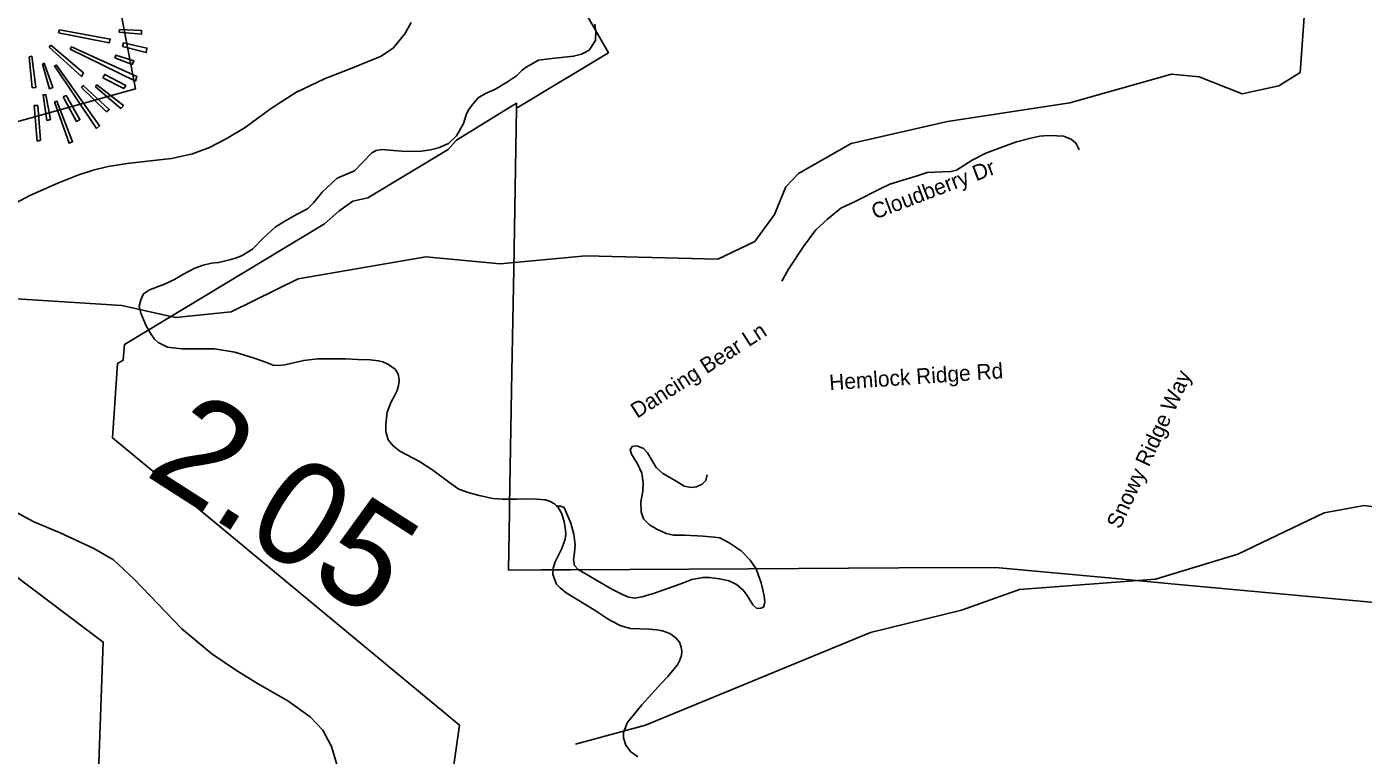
# Model space of a CAD drawing. Extents: x 1159738 to 1321356, y 736314 to 882035.
# Drawn here: x 1177776 to 1184188, y 867389 to 870885 of the extents above; entities that cross this region are included whole.
import ezdxf

# ---------------------------------------------------------------- set-up
doc = ezdxf.new("R2010")
doc.units = 0
for name, color, linetype in [('Exist Boundary Land Use Forest National US Forest Service', 7, 'Continuous'), ('Exist Boundary Land Use Park National US Park Service', 7, 'Continuous'), ('Exist Geographical Mountain Summit CELL', 7, 'Continuous'), ('Exist Hydrographic Misc Water Feature', 7, 'Continuous'), ('Exist Road Blue Ridge Parkway', 7, 'Continuous'), ('Exist Road Non-System Type 51', 7, 'Continuous'), ('Exist Road Non-System Type 51 Label', 7, 'Continuous'), ('Exist Road Primary US Attributed', 7, 'Continuous'), ('Exist Road Primary US Mileage Hundredths English Label', 7, 'Continuous')]:
    doc.layers.add(name, color=color, linetype=linetype)

msp = doc.modelspace()

# ---------------------------------------------------------------- linework, layer by layer
at = {"layer": 'Exist Boundary Land Use Forest National US Forest Service'}
for points in [[(1180125.3, 870494.5), (1180125.8, 870518.6), (1179932.7, 870399.5), (1179836.8, 870340.6), (1179797.4, 870296.8), (1179412.5, 870064.8), (1179340.8, 870048.5), (1179272.8, 870000.5), (1179204, 869939), (1178245.2, 869360.8), (1178238.4, 869284.7), (1178211.7, 869269.5), (1178187.7, 868912.5), (1178599.3, 868571.7), (1179851.7, 867534.5), (1179796.1, 867139.8), (1179721.8, 866612.1)], [(1184295.1, 868117.1), (1183265.8, 868212.6), (1183217.4, 868217.1), (1182965.7, 868240.3), (1182423.7, 868290.6), (1181959.4, 868288.2), (1181237.3, 868284.4), (1180384.3, 868280), (1180246.8, 868279.3), (1180086.7, 868278.5), (1180091.5, 868554.2), (1180092.2, 868589), (1180103.2, 869229.7), (1180111.9, 869722.4), (1180125.3, 870494.5)]]:
    msp.add_lwpolyline(points, dxfattribs=at)
at = {"layer": 'Exist Boundary Land Use Park National US Park Service'}
for points in [[(1179471.6, 871937.1), (1180114.6, 871550.1), (1180566.1, 870760.3), (1180125.3, 870494.5)], [(1178204.9, 871843.5), (1178136.9, 871424.1), (1178297, 870586.7), (1176553.4, 870102.2), (1176243.9, 869364.3), (1178142.7, 867932.5), (1178116, 867217.9)]]:
    msp.add_lwpolyline(points, dxfattribs=at)
at = {"layer": 'Exist Geographical Mountain Summit CELL'}
for points in [[(1177928.8, 870855.8), (1178171.8, 870807.9), (1178176.2, 870825.2), (1177933.3, 870870.2)], [(1178219.7, 870858.7), (1178325.8, 870849.7), (1178325.8, 870867.1), (1178221.3, 870871.5)], [(1177884.1, 870787.4), (1178038.1, 870646.2), (1178048.2, 870663.7), (1177891.3, 870796.2)], [(1177984.1, 870777.3), (1178296.8, 870624.4), (1178304, 870646.2), (1177990.2, 870788.8)], [(1178235.9, 870790.1), (1178349, 870761.1), (1178351.9, 870782.9), (1178239.9, 870807.9)], [(1177786.6, 870740.9), (1177802.4, 870592.7), (1177820, 870593.9), (1177799.5, 870743.8)], [(1178197.9, 870736.6), (1178282.2, 870704.4), (1178289.4, 870722), (1178203.7, 870749.4)], [(1177850.6, 870706), (1177885.4, 870586.6), (1177901.4, 870593.9), (1177859.1, 870710.3)], [(1177908.6, 870697), (1178110.6, 870397.8), (1178125.1, 870409.3), (1177918.7, 870701.5)], [(1178141.2, 870640.6), (1178241.5, 870588.2), (1178251.6, 870602.8), (1178150, 870656.3)], [(1178038.1, 870593.9), (1178158.5, 870477.5), (1178171.8, 870488), (1178046.9, 870603.9)], [(1178104.9, 870596.7), (1178226.9, 870493.6), (1178239.9, 870508.1), (1178112.2, 870607.1)], [(1177889.7, 870439.9), (1177867.9, 870559.2), (1177854.8, 870559.2), (1177872.4, 870435.6)], [(1177908.6, 870525.8), (1177978.5, 870326.5), (1177995.8, 870333.7), (1177920.3, 870528.7)], [(1177950.6, 870548.8), (1178014.7, 870431.1), (1178030.9, 870439.9), (1177965.5, 870554.8)], [(1177811.2, 870506.9), (1177825.8, 870336.9), (1177841.8, 870340.9), (1177828.5, 870506.9)]]:
    msp.add_lwpolyline(points, close=True, dxfattribs=at)
at = {"layer": 'Exist Hydrographic Misc Water Feature'}
for points in [[(1177474.7, 869595.3), (1178232.7, 869547.5), (1178489.7, 869489.7), (1178756.7, 869517.2), (1179078.7, 869675), (1179689.8, 869780.9), (1180047.7, 869747.5), (1180457.7, 869785.3), (1181090.8, 869769.3), (1181268.8, 869854.4), (1181363.7, 869983.8), (1181417.7, 870117.4), (1181477.7, 870181.8), (1181731.8, 870324.5), (1182193.7, 870430.2), (1182779.8, 870520.2), (1183267.7, 870658.2), (1183400.8, 870645.7), (1183606.8, 870562.8), (1183782.7, 870601.9), (1183884.7, 870665.5), (1183911.8, 871045.8), (1184000.8, 871211.3), (1184087.7, 871341)], [(1180407.7, 867442.5), (1180743.7, 867534.3), (1181823.7, 867978.9), (1182260.8, 868085), (1182538.7, 868184.5), (1183190.8, 868233.8), (1183585.7, 868353.9), (1183999.7, 868552.5), (1184192.8, 868588), (1184657.8, 868523), (1185170.8, 868358.5), (1185829.8, 868381.4), (1186034.8, 868259.1), (1186956.8, 868116), (1187742.9, 868202.1)]]:
    msp.add_lwpolyline(points, dxfattribs=at)
at = {"layer": 'Exist Road Blue Ridge Parkway'}
for points in [[(1179619.4, 870906.3), (1179589.6, 870851.2), (1179532.9, 870782.3), (1179473.7, 870742), (1179327.6, 870682.7), (1179207.7, 870636.4), (1179066.9, 870570), (1178945, 870491.9), (1178824.2, 870402.6), (1178732.8, 870347), (1178653, 870305.8), (1178571.4, 870275.3), (1178470.4, 870253), (1178370, 870242.2), (1178257.9, 870229.7), (1178166.8, 870215.5), (1178095.1, 870197.6), (1178020.7, 870173.4), (1177924.1, 870134), (1177791.2, 870075.4), (1177701.1, 870028.1)], [(1177694.7, 868572.6), (1177809.6, 868509.5), (1177935.7, 868457.6), (1178097.9, 868381), (1178192.5, 868326.9), (1178291.5, 868235.2), (1178520.4, 867997), (1178664.1, 867876.2), (1178781.7, 867797), (1178883.6, 867734.3), (1179027.7, 867650.9), (1179136.1, 867574.3), (1179196.1, 867510.4), (1179238.3, 867431), (1179263.2, 867345.7), (1179266, 867250.9), (1179259.7, 867132.9), (1179225.1, 867017.8), (1179207.7, 866975), (1179171.1, 866905.1), (1179128.3, 866851), (1179069.7, 866781.7)]]:
    msp.add_lwpolyline(points, dxfattribs=at)
at = {"layer": 'Exist Road Non-System Type 51'}
for points in [[(1181399.1, 869664.1), (1181430.5, 869722.6), (1181503, 869830.7), (1181561.8, 869910.1), (1181617.9, 869962.1), (1181682.1, 870014.1), (1181750.5, 870046.9), (1181870.5, 870106.8), (1181917, 870130), (1181994.9, 870153.3), (1182048.2, 870169.7), (1182096.1, 870186.1), (1182168.5, 870188.9), (1182209.6, 870190.2), (1182236.9, 870197.1), (1182312.1, 870245), (1182376.4, 870279.2), (1182459.1, 870309), (1182524.7, 870333.6), (1182593.1, 870350), (1182635.5, 870359.6), (1182673.8, 870363.7), (1182717.5, 870362.3), (1182749, 870361), (1182785.9, 870345.9), (1182810.5, 870325.4), (1182825.5, 870295.3)], [(1181040, 868735.1), (1181033.2, 868707.7), (1181016.8, 868689.9), (1180989.4, 868677.6), (1180963.4, 868674.9), (1180930.6, 868680.4), (1180891, 868705), (1180863.6, 868721.4), (1180828.1, 868741.9), (1180795.3, 868770.7), (1180754.2, 868840.5), (1180735.1, 868862.3), (1180707.8, 868873.3), (1180695.5, 868874.7), (1180680.4, 868871.9), (1180670.8, 868855.5), (1180677.7, 868833.6), (1180706.4, 868788.5), (1180726.9, 868743.3), (1180733.7, 868696.8), (1180731, 868657.1), (1180721.4, 868605.1), (1180722.8, 868557.2), (1180735.1, 868524.4), (1180763.8, 868495.6), (1180799.4, 868473.8), (1180843.1, 868453.2), (1180878.7, 868446.4), (1180933.4, 868445), (1181020.9, 868440.9), (1181074.2, 868436.8), (1181100.2, 868432.7), (1181145.3, 868409.4), (1181202.7, 868369.8), (1181245.9, 868325.4), (1181274.6, 868284.4), (1181299.2, 868217.3), (1181314.3, 868154.4), (1181317, 868125.7), (1181314.3, 868109.2), (1181310.2, 868099.7), (1181297.9, 868095.6), (1181278.7, 868094.2), (1181259.6, 868110.6), (1181232.2, 868155.8), (1181213.1, 868181.8), (1181180.3, 868209.1), (1181146.1, 868226.9), (1181099.6, 868236.5), (1181051.8, 868242), (1181020.3, 868243.3), (1180967, 868232.4), (1180927.3, 868217.3), (1180787.3, 868167), (1180759.9, 868158.7), (1180728.5, 868150.5), (1180691.5, 868143.7), (1180657.4, 868150.5), (1180627.3, 868164.2), (1180583.5, 868186.1), (1180420.8, 868280.5), (1180404.4, 868299.7), (1180398.9, 868327), (1180404.4, 868362.6), (1180407.1, 868399.6), (1180400.3, 868450.2), (1180385.3, 868503.6), (1180367.6, 868548.1), (1180353.9, 868578.2), (1180336.2, 868585), (1180315, 868584.8)]]:
    msp.add_lwpolyline(points, dxfattribs=at)
at = {"layer": 'Exist Road Primary US Attributed'}
for points in [[(1180501, 870898.2), (1180506.4, 870860.4), (1180504, 870819.4), (1180474.7, 870773.5), (1180450.6, 870760.3), (1180437.7, 870753.9), (1180399.6, 870743.8), (1180295, 870732.4), (1180231.5, 870724.2), (1180172.2, 870691.8), (1180152.2, 870677.5), (1180125.2, 870649.2), (1180081.9, 870621.7), (1180021.3, 870584), (1179977.4, 870564.3), (1179940.8, 870544.4), (1179916, 870514.6), (1179894.4, 870486.5), (1179883.3, 870462.9), (1179870.8, 870421.4), (1179837.3, 870361.8), (1179798.9, 870325.8), (1179750.5, 870304.7), (1179712.1, 870294.8), (1179668.7, 870288.6), (1179594.3, 870286.1), (1179535.7, 870292.2), (1179477.9, 870296), (1179452.9, 870291.1), (1179431.6, 870280.6), (1179385.6, 870232.3), (1179347.5, 870194.3), (1179264.4, 870158.3), (1179192.4, 870091.3), (1179153.8, 870042.5), (1179123.1, 870011.9), (1179069.7, 869985), (1179013.8, 869952.6), (1178966.8, 869923.3), (1178911.6, 869871.9), (1178859.4, 869817.5), (1178808.9, 869787.2), (1178782.3, 869776.3), (1178754.5, 869768.4), (1178729.7, 869762.2), (1178695.9, 869753.7), (1178661.5, 869750.6), (1178622.7, 869741.2), (1178581.9, 869727.6), (1178524.4, 869696.2), (1178484.6, 869672.1), (1178436.5, 869650.1), (1178364.4, 869622.9), (1178335.1, 869604.1), (1178322.5, 869574.8), (1178315.6, 869544.7), (1178323.5, 869510.6), (1178348.1, 869450.7), (1178371.5, 869411.1), (1178388.9, 869386.1), (1178406, 869370.6), (1178451.2, 869347.6), (1178518.2, 869340.1), (1178677.3, 869339.2), (1178773.4, 869324.1), (1178866.8, 869294.5), (1178917.6, 869277), (1178957.6, 869261.2), (1178988.2, 869260), (1179014.3, 869263.6), (1179104.8, 869284.2), (1179171, 869292.1), (1179246.3, 869292.5), (1179305, 869291.3), (1179363.7, 869289.3), (1179423.2, 869286.6), (1179464.1, 869282.2), (1179483.9, 869277), (1179504.9, 869268.3), (1179521.6, 869258.8), (1179544.2, 869240.2), (1179556.9, 869218.3), (1179560.8, 869201.7), (1179562.8, 869185), (1179560, 869164), (1179552.5, 869139.4), (1179537.8, 869110.9), (1179524, 869085.1), (1179505.7, 869035.9)], [(1179505.7, 869035.9), (1179498.7, 868978.5), (1179498.7, 868942.5), (1179510.3, 868903.9), (1179533.2, 868874), (1179566.4, 868848.3), (1179660.4, 868799.9), (1179723.4, 868757.5), (1179805.6, 868696.5), (1179848.1, 868667), (1179893.6, 868650.4), (1179946.7, 868635.8), (1180011.7, 868621.9), (1180056.2, 868618.1), (1180126.9, 868618.1), (1180173.2, 868619.4), (1180223.1, 868619.1), (1180265.2, 868615.1), (1180284.2, 868609.2), (1180308.4, 868596.5), (1180323.9, 868581), (1180340.5, 868550.5), (1180354, 868511.2), (1180361.1, 868468.8), (1180361.9, 868449.8), (1180359.2, 868427.2), (1180342.9, 868382.4), (1180321.5, 868339.9), (1180311.2, 868317.3), (1180301.3, 868286.8), (1180299.7, 868257), (1180317.1, 868210.6), (1180334.6, 868192.4), (1180364.3, 868169), (1180498.4, 868086.9), (1180560.6, 868046.1), (1180579.3, 868034.5), (1180625.4, 868010.7), (1180672.4, 867997.7), (1180762.5, 867994.5), (1180799, 867991.7), (1180825.1, 867987.4), (1180861.6, 867973.5), (1180889.4, 867952.5), (1180906.8, 867932.6), (1180915.2, 867908.4), (1180918.3, 867889), (1180916.3, 867868.8), (1180907.2, 867842.6), (1180898.5, 867824), (1180890.6, 867814.1), (1180851.7, 867767.7), (1180819, 867734.5), (1180727.5, 867631.7), (1180671.3, 867563.4), (1180657, 867545.6), (1180647.6, 867522), (1180638.7, 867500.8), (1180639.5, 867472.6), (1180650.2, 867438.1), (1180672.1, 867408), (1180707.7, 867382.6)]]:
    msp.add_lwpolyline(points, dxfattribs=at)

# ---------------------------------------------------------------- texts
at = {"layer": 'Exist Road Non-System Type 51 Label'}
for s, rotation, p in [('Cloudberry Dr', 20.77586, (1181845.4, 869959.7)), ('Dancing Bear Ln', 32.6943, (1180704.1, 869003.9)), ('Hemlock Ridge Rd', 3.98157, (1181628.2, 869140.8)), ('Snowy Ridge Way', 65.18371, (1183021, 868470.9))]:
    msp.add_text(s, height=75, rotation=rotation, dxfattribs=at).set_placement(p)
at = {"layer": 'Exist Road Primary US Mileage Hundredths English Label'}
msp.add_text('2.05', height=500, rotation=327.362, dxfattribs=at).set_placement((1178334.5, 868739.2))

doc.saveas('drawing.dxf')
